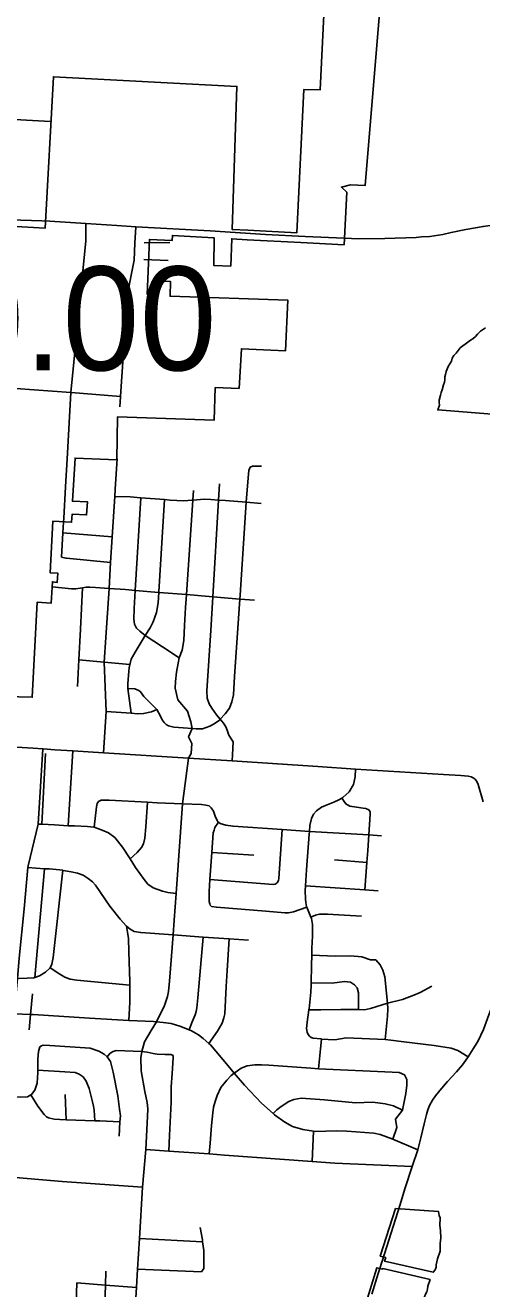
# Model space of a CAD drawing. Extents: x 1729596 to 1934326, y 644115 to 911751.
# Drawn here: x 1841311 to 1846156, y 727307 to 740696 of the extents above; entities that cross this region are included whole.
import ezdxf

# ---------------------------------------------------------------- set-up
doc = ezdxf.new("R2010")
doc.units = 0
for name, color, linetype in [('Default', 7, 'Continuous'), ('GM_X_City_Street', 7, 'Continuous'), ('GM_X_Corporation', 7, 'Continuous'), ('GM_X_County_Road', 7, 'Continuous'), ('GM_X_Township_Road', 7, 'Continuous')]:
    doc.layers.add(name, color=color, linetype=linetype)

msp = doc.modelspace()

# ---------------------------------------------------------------- linework, layer by layer
at = {"layer": 'GM_X_City_Street'}
for points in [[(1841007, 739709), (1841577, 739677)], [(1840902, 738652), (1840913, 738651), (1841154, 738635), (1841486, 738622)], [(1845831, 738498), (1845986, 738530), (1846170, 738565), (1846270, 738579), (1846301, 738582)], [(1842572, 738389), (1842845, 738395)], [(1844773, 738436), (1844849, 738432), (1845127, 738436), (1845460, 738448), (1845516, 738453)], [(1845516, 738453), (1845605, 738459), (1845741, 738479), (1845831, 738498)], [(1842570, 738214), (1842829, 738202)], [(1842265, 735779), (1842287, 736101)], [(1843083, 733245), (1843125, 733242), (1843192, 733239), (1843271, 733269), (1843317, 733295), (1843371, 733332), (1843380, 733342), (1843433, 733398), (1843478, 733461), (1843502, 733526), (1843521, 733602), (1843532, 733794), (1843589, 734616), (1843592, 734658), (1843655, 735641), (1843656, 735646), (1843679, 735938), (1843684, 735978), (1843697, 736012)], [(1843697, 736012), (1843721, 736023), (1843757, 736024), (1843817, 736023)], [(1843506, 732900), (1843511, 732963), (1843517, 733101), (1843470, 733173), (1843455, 733227), (1843439, 733262), (1843416, 733299), (1843380, 733342), (1843342, 733387), (1843290, 733461), (1843264, 733504), (1843243, 733564), (1843238, 733643), (1843279, 734281), (1843301, 734640), (1843363, 735665), (1843373, 735835)], [(1842140, 732985), (1842168, 733423), (1842148, 733947), (1842167, 734208), (1842200, 734728), (1842217, 735004), (1842234, 735276), (1842260, 735703), (1842265, 735778), (1842265, 735779)], [(1842260, 735703), (1842426, 735697), (1842536, 735689), (1842788, 735670), (1842848, 735665), (1842990, 735658), (1843038, 735661), (1843078, 735662), (1843090, 735663), (1843133, 735667), (1843209, 735673), (1843279, 735671), (1843363, 735665), (1843437, 735660), (1843655, 735641), (1843815, 735627)], [(1843044, 732929), (1843070, 732978), (1843078, 733084), (1843045, 733155), (1843083, 733245), (1843067, 733314), (1843033, 733429), (1842929, 733549), (1842903, 733670), (1842905, 733742), (1842917, 733840), (1842933, 733935), (1842944, 733991), (1842975, 734075), (1842995, 734177), (1843002, 734335), (1843013, 734525), (1843022, 734662), (1843090, 735663), (1843097, 735766)], [(1842436, 733406), (1842399, 733666), (1842401, 733716), (1842410, 733850), (1842414, 733888), (1842421, 733922), (1842423, 733932), (1842435, 733979), (1842477, 734054), (1842584, 734228), (1842635, 734310), (1842669, 734375), (1842702, 734473), (1842721, 734574), (1842730, 734686), (1842730, 734692), (1842788, 735670)], [(1842944, 733991), (1842769, 734108), (1842584, 734228), (1842526, 734275), (1842493, 734308), (1842470, 734351), (1842462, 734402), (1842467, 734516), (1842478, 734706), (1842536, 735689)], [(1841696, 735060), (1841710, 735317), (1841717, 735430)], [(1841710, 735317), (1842234, 735276)], [(1841696, 735060), (1841742, 735048), (1841748, 735048), (1842217, 735004)], [(1841596, 734745), (1841801, 734725), (1841846, 734725), (1841893, 734731), (1841920, 734736), (1841957, 734741), (1841995, 734742), (1842055, 734738), (1842200, 734728), (1842375, 734715), (1842478, 734706), (1842730, 734686), (1843022, 734662), (1843301, 734640), (1843589, 734616), (1843745, 734604)], [(1841864, 733690), (1841879, 733972), (1841896, 734298), (1841920, 734736)], [(1841879, 733972), (1842148, 733947), (1842421, 733922)], [(1842399, 733666), (1842474, 733664), (1842515, 733648), (1842535, 733634), (1842571, 733582), (1842709, 733444), (1842745, 733375), (1842765, 733334), (1842784, 733309), (1842808, 733287), (1842832, 733272), (1842889, 733257), (1842986, 733251), (1843083, 733245)], [(1842168, 733423), (1842436, 733406), (1842503, 733400), (1842567, 733402), (1842650, 733419), (1842709, 733444)], [(1840603, 733156), (1840625, 733100), (1840651, 733084), (1840685, 733077), (1840738, 733072), (1840920, 733064), (1841218, 733047), (1841396, 733035), (1841496, 733029), (1841502, 733028)], [(1840995, 724830), (1840980, 724876), (1840972, 725066), (1840946, 726012), (1841001, 726917), (1841056, 727916), (1841085, 728496), (1841117, 729088), (1841133, 729349), (1841175, 730000), (1841194, 730219), (1841228, 730595), (1841248, 730809), (1841298, 731333), (1841338, 731772), (1841340, 731790), (1841448, 732231), (1841496, 733029)], [(1841502, 733028), (1841624, 733019), (1841816, 733007), (1842140, 732985), (1843044, 732929), (1843506, 732900), (1844416, 732840), (1844816, 732812), (1845751, 732758), (1845933, 732746), (1846013, 732740), (1846043, 732732), (1846065, 732722), (1846085, 732706), (1846104, 732683), (1846117, 732652), (1846171, 732468)], [(1841486, 732229), (1841525, 732978)], [(1841768, 732214), (1841816, 733007)], [(1842589, 728782), (1842609, 729134), (1842611, 729212), (1842604, 729280), (1842581, 729397), (1842542, 729617), (1842539, 729755), (1842548, 729821), (1842577, 729923), (1842647, 730045), (1842704, 730135), (1842788, 730309), (1842822, 730404), (1842831, 730456), (1842841, 730566), (1842880, 731056), (1842892, 731212), (1842912, 731496), (1842978, 732447), (1843044, 732929)], [(1844326, 729985), (1844315, 730001), (1844303, 730027), (1844294, 730066), (1844302, 730132), (1844322, 730264), (1844323, 730273), (1844343, 730449), (1844345, 730525), (1844345, 730549), (1844349, 730732), (1844352, 730841), (1844353, 730916), (1844358, 731042), (1844358, 731118), (1844359, 731167), (1844347, 731231), (1844341, 731245), (1844305, 731334), (1844298, 731350), (1844295, 731356), (1844288, 731399), (1844285, 731439), (1844283, 731525), (1844285, 731575), (1844294, 731745), (1844325, 732123), (1844327, 732153), (1844331, 732216), (1844348, 732291), (1844371, 732335), (1844402, 732372), (1844455, 732409), (1844498, 732428), (1844585, 732462), (1844637, 732487), (1844669, 732506), (1844682, 732514), (1844747, 732571), (1844794, 732651), (1844813, 732733), (1844816, 732812)], [(1842043, 732198), (1842066, 732414), (1842073, 732450), (1842089, 732471), (1842118, 732483), (1842200, 732485), (1842608, 732463), (1842712, 732457), (1842978, 732447), (1843182, 732438), (1843226, 732431), (1843262, 732423), (1843285, 732402), (1843309, 732367), (1843325, 732315), (1843346, 732268), (1843356, 732254), (1843360, 732251), (1843378, 732237), (1843441, 732221), (1843517, 732208), (1844039, 732173), (1844327, 732153)], [(1844916, 731534), (1844936, 731823), (1844945, 731952), (1844957, 732116), (1844972, 732336), (1844971, 732360), (1844956, 732382), (1844926, 732395), (1844896, 732400), (1844779, 732416), (1844755, 732420), (1844712, 732444), (1844669, 732506)], [(1842424, 731861), (1842500, 731931), (1842543, 731984), (1842566, 732020), (1842581, 732081), (1842592, 732201), (1842608, 732463)], [(1841448, 732231), (1841486, 732229), (1841621, 732222), (1841768, 732214), (1841835, 732211), (1841973, 732206), (1842043, 732198), (1842126, 732168), (1842194, 732138), (1842261, 732087), (1842343, 731987), (1842424, 731861), (1842482, 731771), (1842573, 731643), (1842612, 731596), (1842669, 731556), (1842767, 731520), (1842825, 731506), (1842912, 731496)], [(1843272, 731371), (1843268, 731385), (1843261, 731409), (1843262, 731515), (1843271, 731642), (1843291, 731930), (1843305, 732139), (1843314, 732165), (1843323, 732193), (1843360, 732251)], [(1846004, 729754), (1846010, 729763), (1846066, 729848), (1846113, 729926), (1846174, 730053), (1846232, 730208), (1846373, 730577), (1846491, 730891), (1846532, 731033), (1846551, 731126), (1846563, 731203), (1846589, 731432), (1846593, 731606), (1846600, 732060), (1846607, 732128), (1846619, 732188), (1846647, 732280)], [(1843984, 731610), (1843998, 731633), (1844003, 731655), (1844039, 732173)], [(1844327, 732153), (1844957, 732116), (1845090, 732108)], [(1843291, 731930), (1843738, 731902)], [(1844592, 731852), (1844936, 731823)], [(1841228, 730595), (1841331, 730597), (1841401, 730603), (1841414, 730607), (1841462, 730623), (1841527, 730661), (1841572, 730704), (1841574, 730707), (1841592, 730748), (1841606, 730817), (1841708, 731741)], [(1841338, 731772), (1841516, 731758), (1841568, 731755), (1841708, 731741), (1841713, 731740), (1841797, 731726), (1841865, 731710), (1841924, 731688), (1841977, 731656), (1842025, 731618), (1842055, 731584), (1842209, 731360), (1842317, 731223), (1842385, 731148), (1842423, 731116), (1842467, 731094), (1842537, 731082), (1842880, 731056), (1843198, 731033), (1843474, 731014), (1843679, 731000)], [(1841414, 730607), (1841516, 731758)], [(1843271, 731642), (1843941, 731591), (1843963, 731596), (1843984, 731610)], [(1844285, 731575), (1844916, 731534), (1845056, 731525)], [(1843272, 731371), (1843286, 731358), (1843339, 731349), (1843865, 731309), (1844066, 731291), (1844104, 731291), (1844157, 731300), (1844298, 731350)], [(1844341, 731245), (1844390, 731265), (1844434, 731276), (1844482, 731278), (1844520, 731277), (1844880, 731254)], [(1842409, 730151), (1842419, 730344), (1842419, 730524), (1842419, 730560), (1842411, 730881), (1842405, 731018), (1842395, 731086), (1842385, 731148)], [(1843051, 730049), (1843081, 730136), (1843113, 730209), (1843124, 730245), (1843133, 730284), (1843143, 730390), (1843198, 731033)], [(1843258, 729907), (1843350, 730037), (1843401, 730120), (1843419, 730178), (1843428, 730221), (1843444, 730510), (1843453, 730678), (1843474, 731014)], [(1844352, 730841), (1844601, 730832), (1844763, 730835), (1844884, 730823), (1844974, 730792)], [(1845132, 729947), (1845156, 730195), (1845159, 730273), (1845154, 730332), (1845127, 730611), (1845107, 730684), (1845076, 730738), (1845031, 730791), (1844974, 730792)], [(1841574, 730707), (1841679, 730639), (1841732, 730609), (1841789, 730589), (1841857, 730577), (1842419, 730524)], [(1844345, 730549), (1844567, 730546), (1844700, 730563), (1844763, 730555), (1844806, 730529), (1844832, 730494), (1844849, 730441), (1844846, 730265)], [(1845154, 730332), (1845316, 730373), (1845436, 730418), (1845503, 730448), (1845625, 730514)], [(1841353, 730049), (1841368, 730213), (1841388, 730433)], [(1841194, 730219), (1841368, 730213), (1841395, 730212), (1841993, 730174), (1842409, 730151), (1842672, 730139), (1842704, 730135), (1842773, 730127), (1842859, 730119), (1842951, 730088), (1843051, 730049), (1843074, 730039), (1843151, 729996), (1843200, 729958), (1843258, 729907), (1843277, 729890), (1843464, 729668), (1843529, 729592), (1843636, 729465), (1843818, 729275), (1843942, 729163), (1843957, 729149), (1844065, 729071), (1844147, 729027), (1844258, 728994), (1844369, 728976), (1844392, 728973), (1844610, 728982), (1844724, 728977), (1845010, 728955), (1845078, 728942), (1845211, 728892), (1845477, 728780)], [(1844322, 730264), (1844448, 730261), (1844660, 730267), (1844846, 730265), (1844911, 730264), (1844975, 730278), (1845154, 730332)], [(1844326, 729985), (1844346, 729970), (1844366, 729962), (1844448, 729954), (1844455, 729953), (1844596, 729944), (1844718, 729965), (1845132, 729947), (1845189, 729941), (1845329, 729923), (1845650, 729883), (1845832, 729858), (1845902, 729833), (1846010, 729763)], [(1844445, 729848), (1844445, 729848), (1844455, 729953)], [(1841133, 729349), (1841207, 729342), (1841263, 729336), (1841336, 729342), (1841369, 729361), (1841376, 729365), (1841414, 729410), (1841438, 729485), (1841445, 729597), (1841445, 729622), (1841446, 729740), (1841450, 729820), (1841466, 729871)], [(1841466, 729871), (1841484, 729881), (1841502, 729888), (1841570, 729886), (1841998, 729855), (1842093, 729825), (1842148, 729793), (1842181, 729766), (1842214, 729715), (1842244, 729602), (1842295, 729353), (1842311, 729211), (1842320, 729138), (1842316, 729076), (1842306, 728924)], [(1842181, 729766), (1842212, 729803), (1842243, 729822), (1842277, 729833), (1842548, 729821)], [(1842548, 729821), (1842603, 729813), (1842669, 729801), (1842712, 729794), (1842794, 729791), (1842856, 729790), (1842880, 729777)], [(1844424, 729636), (1844445, 729848)], [(1842834, 728765), (1842843, 728932), (1842859, 729284), (1842860, 729445), (1842870, 729589), (1842881, 729755), (1842880, 729777)], [(1843261, 728736), (1843275, 728851), (1843288, 729037), (1843302, 729171), (1843310, 729231), (1843326, 729290), (1843346, 729356), (1843388, 729439), (1843451, 729519), (1843496, 729568), (1843529, 729592), (1843562, 729616), (1843603, 729643), (1843666, 729669), (1843746, 729681), (1843818, 729681), (1843896, 729676), (1844343, 729643), (1844424, 729636), (1845204, 729602), (1845278, 729597), (1845337, 729573)], [(1845416, 728601), (1845477, 728780), (1845510, 728905), (1845543, 729053), (1845568, 729154), (1845583, 729202), (1845600, 729248), (1845632, 729306), (1845666, 729353), (1845710, 729408), (1845793, 729502), (1845889, 729607), (1845952, 729681), (1846004, 729754)], [(1841445, 729622), (1841730, 729607), (1841840, 729598), (1841883, 729580), (1841924, 729551), (1841959, 729506), (1841989, 729429), (1842025, 729289), (1842035, 729241), (1842042, 729199), (1842049, 729087)], [(1845211, 728892), (1845256, 729016), (1845240, 729103), (1845313, 729200), (1845350, 729375), (1845359, 729463), (1845359, 729525), (1845337, 729573)], [(1841369, 729361), (1841445, 729241), (1841512, 729154), (1841535, 729128), (1841559, 729117), (1841619, 729105), (1841677, 729099), (1841745, 729097), (1842049, 729087), (1842101, 729085), (1842316, 729076)], [(1841745, 729097), (1841733, 729366)], [(1843942, 729163), (1843982, 729203), (1844025, 729237), (1844109, 729291), (1844161, 729313), (1844240, 729325), (1844488, 729310), (1844815, 729278), (1844999, 729285), (1845129, 729268), (1845218, 729244), (1845313, 729200)], [(1844354, 728656), (1844369, 728976)], [(1842556, 728385), (1842589, 728782)], [(1842589, 728782), (1842834, 728765), (1843261, 728736), (1843425, 728724), (1844354, 728656), (1844598, 728638), (1845416, 728601)], [(1845288, 728201), (1845339, 728365), (1845416, 728601)], [(1840344, 728556), (1840896, 728520), (1841085, 728496), (1841703, 728445), (1842556, 728385)], [(1842405, 725943), (1842446, 726611), (1842490, 727320), (1842502, 727516), (1842522, 727839), (1842556, 728385)], [(1843183, 727485), (1843206, 727520), (1843206, 727713), (1843193, 727805), (1843191, 727824), (1843168, 727957)], [(1842522, 727839), (1843193, 727805)], [(1845066, 727500), (1845098, 727601)], [(1842114, 725937), (1842162, 727345), (1842167, 727494)], [(1842502, 727516), (1843183, 727485)], [(1841812, 725957), (1841857, 727368)], [(1841857, 727368), (1842162, 727345), (1842490, 727320)]]:
    msp.add_lwpolyline(points, dxfattribs=at)
at = {"layer": 'GM_X_Corporation'}
for points in [[(1844543, 742108), (1844440, 740011), (1844266, 740014), (1844192, 738495), (1843673, 738523), (1843505, 738533), (1843558, 740048), (1841610, 740150), (1841523, 738546), (1840898, 738580)], [(1840810, 733590), (1841385, 733575), (1841436, 734581), (1841587, 734573), (1841599, 734799), (1841651, 734792), (1841656, 734890), (1841575, 734894), (1841603, 735440), (1841803, 735430), (1841807, 735515), (1841962, 735507), (1841972, 735644), (1841812, 735651), (1841840, 736110), (1842281, 736090), (1842290, 736548), (1843314, 736511), (1843327, 736857), (1843580, 736848), (1843605, 737267), (1844073, 737247), (1844097, 737784), (1842847, 737825), (1842853, 737979), (1842675, 737986), (1842669, 737841), (1842605, 737843), (1842628, 738426), (1842870, 738416), (1842872, 738469), (1843248, 738448), (1843315, 738444), (1843312, 738151), (1843492, 738143), (1843502, 738433), (1843667, 738423), (1844237, 738392), (1844694, 738370), (1844723, 738927), (1844666, 738981), (1844763, 739005), (1844919, 738998), (1845125, 741462)], [(1846196, 737488), (1846143, 737454), (1846112, 737424), (1846089, 737397), (1846062, 737373), (1846035, 737360), (1846008, 737336), (1845927, 737276), (1845904, 737249), (1845883, 737222), (1845860, 737195), (1845843, 737168), (1845833, 737138), (1845816, 737107), (1845799, 737081), (1845779, 737027), (1845772, 736996), (1845765, 736969), (1845762, 736939), (1845759, 736912), (1845749, 736885), (1845735, 736831), (1845725, 736804), (1845718, 736777), (1845705, 736724), (1845705, 736697), (1845708, 736670), (1845689, 736619), (1846886, 736525)]]:
    msp.add_lwpolyline(points, dxfattribs=at)
for points in [[(1845239, 728157), (1845079, 727652), (1845137, 727637), (1845125, 727598), (1845641, 727481), (1845660, 727508), (1845673, 727535), (1845673, 727562), (1845678, 727593), (1845687, 727624), (1845714, 727705), (1845714, 727732), (1845714, 727790), (1845723, 727843), (1845723, 727870), (1845718, 727897), (1845718, 727924), (1845709, 727978), (1845709, 728005), (1845714, 728031), (1845714, 728058), (1845705, 728085), (1845698, 728125)], [(1844928, 727160), (1845542, 727128), (1845544, 727137), (1845539, 727164), (1845544, 727195), (1845548, 727222), (1845557, 727249), (1845571, 727275), (1845580, 727302), (1845584, 727334), (1845607, 727404), (1845104, 727520), (1845101, 727514), (1845043, 727529)]]:
    msp.add_lwpolyline(points, close=True, dxfattribs=at)
at = {"layer": 'GM_X_County_Road'}
for points in [[(1841486, 738622), (1841570, 738619), (1841953, 738595), (1842281, 738574)], [(1842281, 738574), (1842284, 738574), (1842484, 738560), (1843274, 738519), (1843860, 738478), (1844281, 738458), (1844697, 738440), (1844773, 738436)], [(1845098, 727601), (1845239, 728043), (1845288, 728201)], [(1844988, 727250), (1845056, 727469), (1845066, 727500)]]:
    msp.add_lwpolyline(points, dxfattribs=at)
at = {"layer": 'GM_X_Township_Road'}
for points in [[(1841717, 735430), (1841719, 735474), (1841738, 735805), (1841759, 736163), (1841795, 736803), (1841953, 738412), (1841953, 738595)], [(1842322, 736757), (1842322, 736763), (1842376, 737550), (1842394, 737833), (1842467, 738207), (1842473, 738387), (1842484, 738560)], [(1841012, 736860), (1841407, 736831), (1841795, 736803), (1841798, 736803)], [(1841798, 736803), (1842322, 736763)], [(1842313, 736651), (1842322, 736757)]]:
    msp.add_lwpolyline(points, dxfattribs=at)

# ---------------------------------------------------------------- texts
at = {"layer": 'Default'}
msp.add_text('20.00', height=1100, dxfattribs=at).set_placement((1839661, 737039))

doc.saveas('drawing.dxf')
